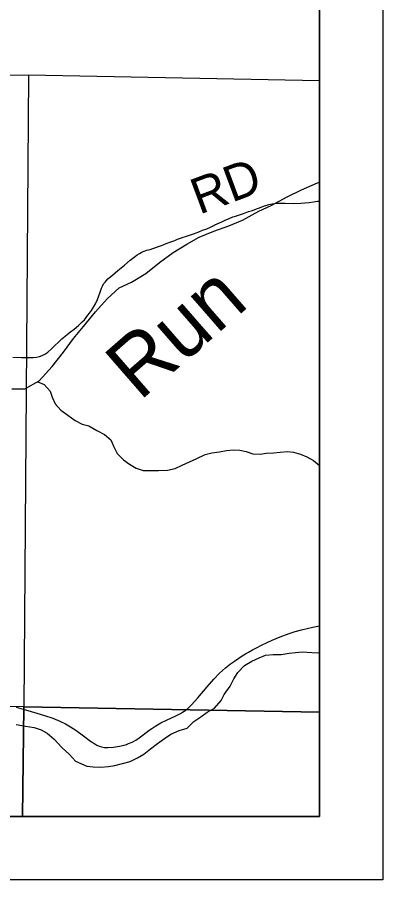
# Model space of a CAD drawing. Extents: x 0 to 34, y -8.9 to 22.
# Drawn here: x 30.038 to 30.617, y 14.5 to 15.866 of the extents above; entities that cross this region are included whole.
import ezdxf

# ---------------------------------------------------------------- set-up
doc = ezdxf.new("R2010")
doc.units = 0
for name, color, linetype in [('GM_X_Corporation', 7, 'Continuous'), ('GM_X_County_Road', 7, 'Continuous'), ('GM_X_Minor_River', 7, 'Continuous'), ('GM_X_Minor_River_Text', 7, 'Continuous'), ('GM_X_Township_Road', 7, 'Continuous'), ('GM_X_Township_Road_Text', 7, 'Continuous'), ('SH_Data', 7, 'Continuous')]:
    doc.layers.add(name, color=color, linetype=linetype)

msp = doc.modelspace()

# ---------------------------------------------------------------- linework, layer by layer
at = {"layer": 'GM_X_Corporation'}
msp.add_lwpolyline([(23.7167, 14.6), (30.5167, 14.6), (30.5167, 16.7663), (30.4571, 16.7673), (29.5528, 16.7835), (28.3182, 16.8002)], dxfattribs=at)
for points in [[(28.1739, 14.6), (30.5167, 14.6), (30.5167, 16.7663), (30.4571, 16.7673), (29.5528, 16.7835), (28.3182, 16.8002), (28.1928, 16.8054), (28.1817, 16.6637), (28.1846, 16.3341), (28.1918, 16.1509), (28.1809, 15.2987)], [(30.056, 15.7737), (30.0487, 14.7736), (29.0488, 14.7907), (29.0629, 15.7906)], [(30.5167, 14.7652), (30.5167, 15.765), (30.056, 15.7737), (30.0487, 14.7736)], [(29.0457, 14.6), (30.0469, 14.6), (30.0487, 14.7736), (29.0488, 14.7907)], [(30.0469, 14.6), (30.5167, 14.6), (30.5167, 14.7652), (30.0487, 14.7736)]]:
    msp.add_lwpolyline(points, close=True, dxfattribs=at)
at = {"layer": 'GM_X_County_Road'}
for points in [[(30.3824, 14.8463), (30.3888, 14.8508), (30.3942, 14.8545), (30.3993, 14.8575), (30.4043, 14.8604), (30.4106, 14.864), (30.4169, 14.8673), (30.4251, 14.8714), (30.4339, 14.8755), (30.442, 14.8792), (30.4546, 14.8845), (30.4686, 14.8899), (30.478, 14.893), (30.4882, 14.8959), (30.5063, 14.9), (30.5167, 14.9021)], [(30.2513, 14.7395), (30.2576, 14.7438), (30.2657, 14.7484), (30.2745, 14.7528), (30.2896, 14.7596), (30.2966, 14.7632), (30.3, 14.7652), (30.3051, 14.7687), (30.3101, 14.7728), (30.3143, 14.7772), (30.3242, 14.7883), (30.3387, 14.8054), (30.3492, 14.8177), (30.3584, 14.827), (30.3677, 14.8353), (30.376, 14.8419), (30.3824, 14.8463)], [(30.0365, 14.7731), (30.0514, 14.769), (30.0693, 14.7639), (30.0818, 14.7602), (30.0948, 14.7557), (30.1058, 14.7512), (30.1148, 14.7468), (30.1229, 14.7422), (30.1312, 14.7366), (30.1432, 14.7277), (30.1546, 14.7192), (30.1613, 14.715), (30.1644, 14.7133), (30.1679, 14.7117), (30.1718, 14.7103), (30.1766, 14.7095), (30.182, 14.7093), (30.1906, 14.71), (30.2003, 14.7115), (30.2075, 14.7132), (30.2113, 14.7144), (30.2145, 14.7155), (30.2201, 14.7179), (30.226, 14.7211), (30.2316, 14.7249), (30.2489, 14.7379), (30.2513, 14.7395)]]:
    msp.add_lwpolyline(points, dxfattribs=at)
at = {"layer": 'GM_X_Minor_River'}
for points in [[(30.03, 15.2771), (30.0504, 15.2774), (30.0731, 15.29), (30.0939, 15.3124), (30.1117, 15.3351), (30.1276, 15.3568), (30.1431, 15.3761), (30.1624, 15.3993), (30.1805, 15.4198), (30.1998, 15.4373), (30.2191, 15.4464), (30.2418, 15.4597), (30.2637, 15.4771), (30.2849, 15.4931), (30.3065, 15.5064), (30.3261, 15.5174), (30.3496, 15.5269), (30.373, 15.5352), (30.3946, 15.5443), (30.4207, 15.5587), (30.44, 15.5675), (30.4653, 15.5811), (30.4884, 15.5925), (30.5134, 15.6035), (30.5167, 15.6044)], [(30.0705, 15.2882), (30.0708, 15.2882), (30.0809, 15.284), (30.0907, 15.2736), (30.0937, 15.264), (30.0982, 15.2535), (30.1073, 15.2436), (30.1184, 15.2355), (30.1302, 15.227), (30.141, 15.2216), (30.1519, 15.2185), (30.1645, 15.2115), (30.1764, 15.2052), (30.1864, 15.1968), (30.1912, 15.1852), (30.1965, 15.1751), (30.2063, 15.1648), (30.2159, 15.1579), (30.2267, 15.1517), (30.2376, 15.1482), (30.2482, 15.1481), (30.2619, 15.1479), (30.276, 15.1484), (30.2883, 15.1509), (30.2996, 15.1565), (30.3108, 15.1618), (30.3217, 15.1666), (30.336, 15.1732), (30.3464, 15.1762), (30.3583, 15.1776), (30.3694, 15.1794), (30.3805, 15.1808), (30.3904, 15.18), (30.4006, 15.1781), (30.4111, 15.1746), (30.4228, 15.174), (30.4324, 15.1755), (30.4442, 15.1762), (30.4545, 15.1769), (30.4653, 15.1783), (30.4755, 15.1771), (30.4867, 15.1736), (30.4965, 15.1694), (30.5072, 15.1636), (30.5167, 15.1561)], [(30.037, 14.7458), (30.0513, 14.7434), (30.0653, 14.741), (30.0762, 14.7376), (30.0859, 14.7323), (30.097, 14.7228), (30.1091, 14.7095), (30.1213, 14.6984), (30.1308, 14.6875), (30.1484, 14.68), (30.1586, 14.6789), (30.1708, 14.6785), (30.1826, 14.6793), (30.1929, 14.6808), (30.2171, 14.6872), (30.2287, 14.6929), (30.2388, 14.6987), (30.2493, 14.7075), (30.2606, 14.7158), (30.2712, 14.7238), (30.2816, 14.7307), (30.2944, 14.7364), (30.3071, 14.7401), (30.318, 14.7504), (30.3289, 14.7577), (30.3391, 14.7653), (30.3503, 14.7718), (30.361, 14.7836), (30.3659, 14.7933), (30.3754, 14.8063), (30.3811, 14.8179), (30.3872, 14.828), (30.3982, 14.8394), (30.4095, 14.8463), (30.4214, 14.8516), (30.4311, 14.8554), (30.4433, 14.8569), (30.4558, 14.8569), (30.4684, 14.8588), (30.4787, 14.8596), (30.4894, 14.8607), (30.5046, 14.8598), (30.5148, 14.8595), (30.5167, 14.8597)]]:
    msp.add_lwpolyline(points, dxfattribs=at)
at = {"layer": 'GM_X_Township_Road'}
for points in [[(30.3511, 15.5368), (30.3548, 15.5387), (30.3619, 15.5419), (30.3675, 15.5445), (30.3738, 15.5471), (30.3796, 15.5494), (30.3837, 15.5508), (30.3901, 15.5529), (30.3966, 15.5551), (30.4044, 15.5579), (30.4105, 15.5599), (30.4171, 15.5623), (30.4218, 15.5641), (30.4282, 15.5665), (30.4331, 15.568), (30.4365, 15.5691), (30.4392, 15.5696), (30.442, 15.5702), (30.4459, 15.5707), (30.4493, 15.5712), (30.4549, 15.5714), (30.4622, 15.5712), (30.476, 15.571), (30.4872, 15.5714), (30.4933, 15.5719), (30.5002, 15.5724), (30.5069, 15.5733), (30.5137, 15.5742), (30.5167, 15.5747)], [(30.0313, 15.3272), (30.0454, 15.3268), (30.0634, 15.3268), (30.0689, 15.3274), (30.0738, 15.3285), (30.0778, 15.33), (30.0822, 15.3323), (30.0868, 15.3355), (30.0924, 15.3404), (30.0986, 15.3463), (30.1031, 15.3508), (30.1091, 15.3562), (30.1143, 15.3606), (30.1182, 15.3637), (30.1229, 15.3673), (30.1285, 15.3717), (30.1356, 15.3777), (30.1414, 15.3833), (30.1448, 15.3867), (30.1476, 15.3903), (30.1503, 15.3939), (30.1529, 15.3972), (30.1558, 15.4011), (30.159, 15.4065), (30.162, 15.412), (30.1652, 15.4187), (30.1675, 15.4245), (30.1695, 15.4303), (30.1706, 15.4335), (30.1718, 15.4369), (30.1732, 15.4401), (30.1751, 15.4434), (30.1774, 15.4464), (30.1795, 15.4486), (30.1818, 15.4513), (30.1843, 15.4534), (30.1891, 15.4573), (30.1975, 15.4645), (30.208, 15.4733), (30.217, 15.4809), (30.2214, 15.4843), (30.2254, 15.4873), (30.2282, 15.4894), (30.2321, 15.4918), (30.2347, 15.4932), (30.2378, 15.4946), (30.2406, 15.4956), (30.2435, 15.4967), (30.2486, 15.4981), (30.253, 15.4994), (30.2578, 15.5009), (30.2618, 15.5025), (30.2665, 15.5042), (30.2693, 15.5053), (30.2741, 15.5072), (30.2828, 15.5106), (30.2875, 15.5124), (30.2918, 15.5142), (30.2969, 15.516), (30.3011, 15.5175), (30.3046, 15.5186), (30.3157, 15.5221), (30.3245, 15.5253), (30.3317, 15.5283), (30.3385, 15.5308), (30.344, 15.5334), (30.3492, 15.5359), (30.3511, 15.5368)]]:
    msp.add_lwpolyline(points, dxfattribs=at)
at = {"layer": 'SH_Data'}
for points in [[(23.6167, 21.5), (30.6167, 21.5), (30.6167, 14.5), (23.6167, 14.5)], [(23.7167, 21.4), (30.5167, 21.4), (30.5167, 14.6), (23.7167, 14.6)]]:
    msp.add_lwpolyline(points, close=True, dxfattribs=at)

# ---------------------------------------------------------------- texts
at = {"layer": 'GM_X_Minor_River_Text'}
msp.add_text('Run', height=0.0947, rotation=41.0385, dxfattribs=at).set_placement((30.232, 15.2568))
at = {"layer": 'GM_X_Township_Road_Text'}
msp.add_text('RD', height=0.05682, rotation=20.4335, dxfattribs=at).set_placement((30.3265, 15.5528))

doc.saveas('drawing.dxf')
